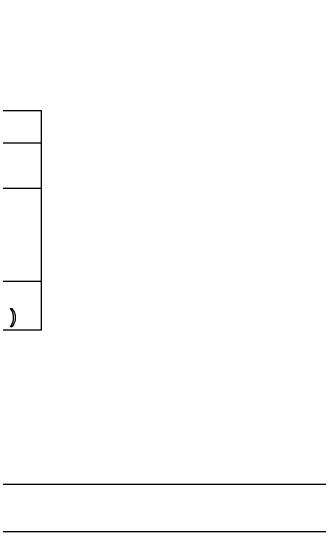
# Model space of a CAD drawing. Extents: x 0 to 34, y 0 to 22.
# Drawn here: x 6.3 to 9.58, y 0 to 5.55 of the extents above; entities that cross this region are included whole.
import ezdxf

# ---------------------------------------------------------------- set-up
doc = ezdxf.new("R2010")
doc.units = 0
for name, color, linetype in [('SH_Border', 7, 'Continuous'), ('SH_Cut_Line', 7, 'Continuous'), ('SH_Data', 7, 'Continuous'), ('SH_Text', 7, 'Continuous')]:
    doc.layers.add(name, color=color, linetype=linetype)

msp = doc.modelspace()

# ---------------------------------------------------------------- linework, layer by layer
at = {"layer": 'SH_Border'}
msp.add_lwpolyline([(1.5, 21.5), (33.5, 21.5), (33.5, 0.5), (1.5, 0.5)], close=True, dxfattribs=at)
at = {"layer": 'SH_Cut_Line'}
msp.add_lwpolyline([(0, 0), (34, 0), (34, 22), (0, 22)], close=True, dxfattribs=at)
at = {"layer": 'SH_Data'}
for p, q in [((6.6275, 4.4803), (2.3775, 4.4803)), ((6.6275, 2.1428), (6.6275, 4.4803)), ((2.3775, 4.1387), (6.6275, 4.1387)), ((2.3775, 3.6553), (6.6275, 3.6553)), ((6.6275, 2.6607), (2.3775, 2.6607)), ((6.6275, 2.1428), (2.3775, 2.1428))]:
    msp.add_line(p, q, dxfattribs=at)
at = {"layer": 'SH_Text'}
for points in [[(6.2974, 2.3766), (6.3105, 2.3766)], [(6.3105, 2.1798), (6.2974, 2.1798)]]:
    msp.add_lwpolyline(points, dxfattribs=at)
for points in [[(6.2974, 2.1798), (6.3279, 2.2289), (6.3279, 2.2782), (6.3279, 2.2974), (6.3235, 2.3164), (6.32, 2.3317), (6.3138, 2.3459), (6.3098, 2.3551), (6.2974, 2.3766)], [(6.3105, 2.3766), (6.3298, 2.3509), (6.339, 2.325), (6.3469, 2.3026), (6.3469, 2.2783), (6.3469, 2.2506), (6.3363, 2.2248), (6.3257, 2.199), (6.3105, 2.1798)]]:
    msp.add_open_spline(points, degree=3, dxfattribs=at)

doc.saveas('drawing.dxf')
